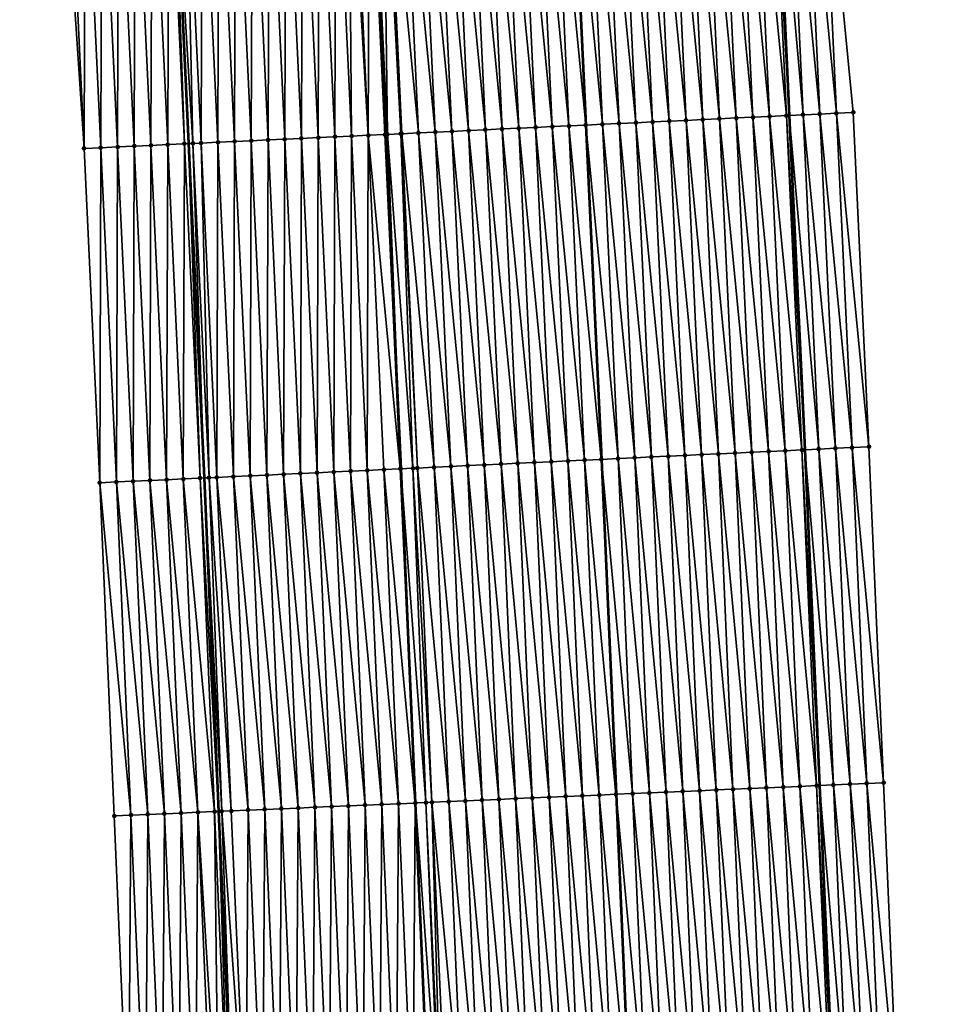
# Model space of a CAD drawing. Header units: feet. Extents: x 2010743 to 2022806, y 818705 to 837694.
# Tile 444 of 531: x 2011400 to 2011455, y 834321 to 834379. Entities that reach past the tile are written whole.
import ezdxf

# ---------------------------------------------------------------- set-up
doc = ezdxf.new("R2010")
doc.units = ezdxf.units.FT
doc.header["$MEASUREMENT"] = 0
for name, color, linetype, lineweight in [('EP_Travel Lane', 172, 'Continuous', 53), ('Road Shots', 141, 'Continuous', 100), ('STRIPING', 60, 'Continuous', 53)]:
    doc.layers.add(name, color=color, linetype=linetype, lineweight=lineweight)
doc.layers.add('I-77-MM17-21_NB-Surface-Border', color=7, linetype='Continuous')
doc.layers.add('I-77-MM17-21_NB-Surface-TIN', color=7, linetype='Continuous')

msp = doc.modelspace()

# ---------------------------------------------------------------- linework, layer by layer
at = {"layer": 'EP_Travel Lane'}
for points in [[(2011442.06, 834453.608, 302.01), (2011442.966, 834433.631, 301.656), (2011443.871, 834413.655, 301.316), (2011444.8, 834393.711, 300.952), (2011445.733, 834373.736, 300.584), (2011446.667, 834353.761, 300.235), (2011447.543, 834333.7, 299.894), (2011448.404, 834313.722, 299.545), (2011449.264, 834293.744, 299.165), (2011450.088, 834273.691, 298.789), (2011450.902, 834253.711, 298.418), (2011451.715, 834233.73, 298.063), (2011452.51, 834213.625, 297.7), (2011453.191, 834193.64, 297.354)], [(2011406.163, 834451.975, 302.26), (2011407.069, 834431.999, 301.925), (2011407.975, 834412.023, 301.55), (2011408.906, 834392.028, 301.191), (2011409.841, 834372.053, 300.839), (2011410.775, 834352.078, 300.508), (2011411.641, 834332.151, 300.162), (2011412.498, 834312.173, 299.798), (2011413.355, 834292.195, 299.424), (2011414.156, 834272.259, 299.078), (2011414.949, 834252.278, 298.729), (2011415.742, 834232.297, 298.377), (2011416.511, 834212.392, 298.009), (2011417.193, 834192.407, 297.632)]]:
    msp.add_polyline3d(points, dxfattribs=at)
at = {"layer": 'I-77-MM17-21_NB-Surface-Border', "color": 3, "linetype": 'Continuous', "lineweight": -3}
for points in [[(2011443.878, 834453.691, 301.953), (2011444.784, 834433.715, 301.595), (2011446.689, 834413.784, 301.217), (2011447.617, 834393.845, 300.842), (2011449.55, 834373.917, 300.436), (2011450.485, 834353.942, 300.091), (2011451.36, 834333.867, 299.749), (2011452.219, 834313.888, 299.411), (2011453.078, 834293.91, 299.023), (2011453.885, 834273.844, 298.642), (2011453.679, 834253.823, 298.312), (2011454.472, 834233.842, 297.959), (2011454.25, 834213.686, 297.63), (2011454.932, 834193.7, 297.282)], [(2011411.27, 834192.209, 297.447), (2011411.172, 834212.213, 297.847), (2011410.017, 834232.073, 298.197), (2011408.84, 834252.039, 298.53), (2011407.729, 834272.008, 298.872), (2011407.121, 834291.93, 299.222), (2011406.262, 834311.909, 299.594), (2011405.403, 834331.887, 299.96), (2011404.535, 834351.789, 300.306), (2011403.601, 834371.765, 300.648), (2011402.28, 834391.722, 300.974), (2011401.661, 834411.74, 301.347), (2011400.728, 834431.715, 301.718), (2011399.755, 834451.688, 302.059)]]:
    msp.add_polyline3d(points, dxfattribs=at)
at = {"layer": 'I-77-MM17-21_NB-Surface-TIN', "color": 128, "linetype": 'Continuous', "lineweight": -3}
for points in [[(2011438.563, 834373.398, 300.727), (2011437.628, 834393.373, 301.09), (2011436.629, 834393.326, 301.106)], [(2011439.561, 834373.445, 300.714), (2011438.627, 834393.42, 301.076), (2011437.628, 834393.373, 301.09)], [(2011438.563, 834373.398, 300.727), (2011439.561, 834373.445, 300.714), (2011437.628, 834393.373, 301.09)], [(2011440.56, 834373.492, 300.702), (2011439.626, 834393.467, 301.062), (2011438.627, 834393.42, 301.076)], [(2011439.561, 834373.445, 300.714), (2011440.56, 834373.492, 300.702), (2011438.627, 834393.42, 301.076)], [(2011441.559, 834373.539, 300.685), (2011440.625, 834393.514, 301.049), (2011439.626, 834393.467, 301.062)], [(2011440.56, 834373.492, 300.702), (2011441.559, 834373.539, 300.685), (2011439.626, 834393.467, 301.062)], [(2011442.558, 834373.586, 300.667), (2011441.624, 834393.561, 301.031), (2011440.625, 834393.514, 301.049)], [(2011441.559, 834373.539, 300.685), (2011442.558, 834373.586, 300.667), (2011440.625, 834393.514, 301.049)], [(2011443.557, 834373.633, 300.647), (2011442.623, 834393.608, 301.012), (2011441.624, 834393.561, 301.031)], [(2011442.558, 834373.586, 300.667), (2011443.557, 834373.633, 300.647), (2011441.624, 834393.561, 301.031)], [(2011444.556, 834373.681, 300.622), (2011443.622, 834393.655, 300.992), (2011442.623, 834393.608, 301.012)], [(2011443.557, 834373.633, 300.647), (2011444.556, 834373.681, 300.622), (2011442.623, 834393.608, 301.012)], [(2011445.555, 834373.728, 300.593), (2011444.621, 834393.703, 300.96), (2011443.622, 834393.655, 300.992)], [(2011444.556, 834373.681, 300.622), (2011445.555, 834373.728, 300.593), (2011443.622, 834393.655, 300.992)], [(2011444.621, 834393.703, 300.96), (2011445.733, 834373.736, 300.584), (2011444.8, 834393.711, 300.952)], [(2011445.555, 834373.728, 300.593), (2011445.733, 834373.736, 300.584), (2011444.621, 834393.703, 300.96)], [(2011446.554, 834373.775, 300.545), (2011445.619, 834393.75, 300.916), (2011444.8, 834393.711, 300.952)], [(2011446.554, 834373.775, 300.545), (2011444.8, 834393.711, 300.952), (2011445.733, 834373.736, 300.584)], [(2011447.553, 834373.823, 300.512), (2011446.618, 834393.798, 300.876), (2011445.619, 834393.75, 300.916)], [(2011446.554, 834373.775, 300.545), (2011447.553, 834373.823, 300.512), (2011445.619, 834393.75, 300.916)], [(2011448.551, 834373.87, 300.476), (2011447.617, 834393.845, 300.842), (2011446.618, 834393.798, 300.876)], [(2011447.553, 834373.823, 300.512), (2011448.551, 834373.87, 300.476), (2011446.618, 834393.798, 300.876)], [(2011448.551, 834373.87, 300.476), (2011449.55, 834373.917, 300.436), (2011447.617, 834393.845, 300.842)], [(2011425.577, 834372.787, 300.949), (2011424.643, 834392.762, 301.297), (2011423.644, 834392.715, 301.315)], [(2011426.576, 834372.834, 300.934), (2011425.642, 834392.809, 301.282), (2011424.643, 834392.762, 301.297)], [(2011425.577, 834372.787, 300.949), (2011426.576, 834372.834, 300.934), (2011424.643, 834392.762, 301.297)], [(2011427.575, 834372.881, 300.919), (2011426.64, 834392.856, 301.267), (2011425.642, 834392.809, 301.282)], [(2011426.576, 834372.834, 300.934), (2011427.575, 834372.881, 300.919), (2011425.642, 834392.809, 301.282)], [(2011428.574, 834372.928, 300.903), (2011427.639, 834392.903, 301.25), (2011426.64, 834392.856, 301.267)], [(2011427.575, 834372.881, 300.919), (2011428.574, 834372.928, 300.903), (2011426.64, 834392.856, 301.267)], [(2011429.573, 834372.975, 300.886), (2011428.638, 834392.95, 301.233), (2011427.639, 834392.903, 301.25)], [(2011428.574, 834372.928, 300.903), (2011429.573, 834372.975, 300.886), (2011427.639, 834392.903, 301.25)], [(2011430.571, 834373.022, 300.87), (2011429.637, 834392.997, 301.22), (2011428.638, 834392.95, 301.233)], [(2011429.573, 834372.975, 300.886), (2011430.571, 834373.022, 300.87), (2011428.638, 834392.95, 301.233)], [(2011431.57, 834373.069, 300.857), (2011430.636, 834393.044, 301.209), (2011429.637, 834392.997, 301.22)], [(2011430.571, 834373.022, 300.87), (2011431.57, 834373.069, 300.857), (2011429.637, 834392.997, 301.22)], [(2011432.569, 834373.116, 300.844), (2011431.635, 834393.091, 301.201), (2011430.636, 834393.044, 301.209)], [(2011431.57, 834373.069, 300.857), (2011432.569, 834373.116, 300.844), (2011430.636, 834393.044, 301.209)], [(2011433.568, 834373.163, 300.825), (2011432.634, 834393.138, 301.182), (2011431.635, 834393.091, 301.201)], [(2011432.569, 834373.116, 300.844), (2011433.568, 834373.163, 300.825), (2011431.635, 834393.091, 301.201)], [(2011432.634, 834393.138, 301.182), (2011433.579, 834373.164, 300.825), (2011432.643, 834393.139, 301.182)], [(2011433.568, 834373.163, 300.825), (2011433.579, 834373.164, 300.825), (2011432.634, 834393.138, 301.182)], [(2011434.567, 834373.21, 300.816), (2011433.633, 834393.185, 301.168), (2011432.643, 834393.139, 301.182)], [(2011434.567, 834373.21, 300.816), (2011432.643, 834393.139, 301.182), (2011433.579, 834373.164, 300.825)], [(2011435.566, 834373.257, 300.789), (2011434.632, 834393.232, 301.144), (2011433.633, 834393.185, 301.168)], [(2011434.567, 834373.21, 300.816), (2011435.566, 834373.257, 300.789), (2011433.633, 834393.185, 301.168)], [(2011436.565, 834373.304, 300.767), (2011435.631, 834393.279, 301.124), (2011434.632, 834393.232, 301.144)], [(2011435.566, 834373.257, 300.789), (2011436.565, 834373.304, 300.767), (2011434.632, 834393.232, 301.144)], [(2011437.564, 834373.351, 300.748), (2011436.629, 834393.326, 301.106), (2011435.631, 834393.279, 301.124)], [(2011436.565, 834373.304, 300.767), (2011437.564, 834373.351, 300.748), (2011435.631, 834393.279, 301.124)], [(2011437.564, 834373.351, 300.748), (2011438.563, 834373.398, 300.727), (2011436.629, 834393.326, 301.106)], [(2011412.591, 834372.181, 300.886), (2011412.656, 834392.203, 301.243), (2011411.657, 834392.156, 301.232)], [(2011412.591, 834372.181, 300.886), (2011413.59, 834372.227, 300.897), (2011412.656, 834392.203, 301.243)], [(2011413.59, 834372.227, 300.897), (2011413.655, 834392.249, 301.256), (2011412.656, 834392.203, 301.243)], [(2011413.59, 834372.227, 300.897), (2011414.589, 834372.274, 300.91), (2011413.655, 834392.249, 301.256)], [(2011414.589, 834372.274, 300.91), (2011414.654, 834392.296, 301.267), (2011413.655, 834392.249, 301.256)], [(2011414.589, 834372.274, 300.91), (2011415.588, 834372.32, 300.919), (2011414.654, 834392.296, 301.267)], [(2011415.588, 834372.32, 300.919), (2011415.652, 834392.342, 301.276), (2011414.654, 834392.296, 301.267)], [(2011415.588, 834372.32, 300.919), (2011416.587, 834372.367, 300.93), (2011415.652, 834392.342, 301.276)], [(2011416.587, 834372.367, 300.93), (2011416.651, 834392.389, 301.286), (2011415.652, 834392.342, 301.276)], [(2011416.587, 834372.367, 300.93), (2011417.586, 834372.414, 300.94), (2011416.651, 834392.389, 301.286)], [(2011417.586, 834372.414, 300.94), (2011417.65, 834392.435, 301.299), (2011416.651, 834392.389, 301.286)], [(2011417.586, 834372.414, 300.94), (2011418.585, 834372.46, 300.953), (2011417.65, 834392.435, 301.299)], [(2011418.585, 834372.46, 300.953), (2011418.649, 834392.482, 301.315), (2011417.65, 834392.435, 301.299)], [(2011418.585, 834372.46, 300.953), (2011419.584, 834372.506, 300.97), (2011418.649, 834392.482, 301.315)], [(2011419.584, 834372.506, 300.97), (2011419.41, 834392.517, 301.332), (2011418.649, 834392.482, 301.315)], [(2011420.582, 834372.553, 300.989), (2011419.648, 834392.528, 301.336), (2011419.41, 834392.517, 301.332)], [(2011419.584, 834372.506, 300.97), (2011420.582, 834372.553, 300.989), (2011419.41, 834392.517, 301.332)], [(2011420.582, 834372.553, 300.989), (2011420.647, 834392.574, 301.351), (2011419.648, 834392.528, 301.336)], [(2011420.582, 834372.553, 300.989), (2011421.581, 834372.599, 301.002), (2011420.647, 834392.574, 301.351)], [(2011420.779, 834392.581, 301.351), (2011420.647, 834392.574, 301.351), (2011421.581, 834372.599, 301.002)], [(2011421.721, 834372.606, 301.003), (2011421.46, 834392.612, 301.35), (2011420.779, 834392.581, 301.351)], [(2011421.721, 834372.606, 301.003), (2011420.779, 834392.581, 301.351), (2011421.581, 834372.599, 301.002)], [(2011422.518, 834372.643, 301.002), (2011421.646, 834392.621, 301.349), (2011421.46, 834392.612, 301.35)], [(2011421.721, 834372.606, 301.003), (2011422.518, 834372.643, 301.002), (2011421.46, 834392.612, 301.35)], [(2011423.579, 834372.693, 300.986), (2011422.645, 834392.668, 301.335), (2011421.646, 834392.621, 301.349)], [(2011422.518, 834372.643, 301.002), (2011422.58, 834372.646, 301.002), (2011421.646, 834392.621, 301.349)], [(2011422.58, 834372.646, 301.002), (2011423.579, 834372.693, 300.986), (2011421.646, 834392.621, 301.349)], [(2011424.578, 834372.74, 300.967), (2011423.644, 834392.715, 301.315), (2011422.645, 834392.668, 301.335)], [(2011423.579, 834372.693, 300.986), (2011424.578, 834372.74, 300.967), (2011422.645, 834392.668, 301.335)], [(2011424.578, 834372.74, 300.967), (2011425.577, 834372.787, 300.949), (2011423.644, 834392.715, 301.315)], [(2011403.601, 834371.765, 300.648), (2011402.666, 834391.74, 300.989), (2011402.28, 834391.722, 300.974)], [(2011403.601, 834371.765, 300.648), (2011403.665, 834391.786, 301.027), (2011402.666, 834391.74, 300.989)], [(2011404.6, 834371.811, 300.685), (2011403.665, 834391.786, 301.027), (2011403.601, 834371.765, 300.648)], [(2011404.6, 834371.811, 300.685), (2011404.664, 834391.832, 301.062), (2011403.665, 834391.786, 301.027)], [(2011404.6, 834371.811, 300.685), (2011405.599, 834371.857, 300.72), (2011404.664, 834391.832, 301.062)], [(2011405.599, 834371.857, 300.72), (2011405.663, 834391.878, 301.101), (2011404.664, 834391.832, 301.062)], [(2011405.599, 834371.857, 300.72), (2011406.598, 834371.903, 300.76), (2011405.663, 834391.878, 301.101)], [(2011406.598, 834371.903, 300.76), (2011406.662, 834391.924, 301.132), (2011405.663, 834391.878, 301.101)], [(2011406.598, 834371.903, 300.76), (2011407.596, 834371.949, 300.783), (2011406.662, 834391.924, 301.132)], [(2011407.596, 834371.949, 300.783), (2011407.661, 834391.97, 301.166), (2011406.662, 834391.924, 301.132)], [(2011407.596, 834371.949, 300.783), (2011408.595, 834371.995, 300.815), (2011407.661, 834391.97, 301.166)], [(2011408.595, 834371.995, 300.815), (2011408.66, 834392.017, 301.188), (2011407.661, 834391.97, 301.166)], [(2011408.595, 834371.995, 300.815), (2011409.594, 834372.042, 300.836), (2011408.66, 834392.017, 301.188)], [(2011409.594, 834372.042, 300.836), (2011408.906, 834392.028, 301.191), (2011408.66, 834392.017, 301.188)], [(2011410.101, 834372.065, 300.843), (2011409.659, 834392.063, 301.199), (2011408.906, 834392.028, 301.191)], [(2011410.101, 834372.065, 300.843), (2011408.906, 834392.028, 301.191), (2011409.841, 834372.053, 300.839)], [(2011409.594, 834372.042, 300.836), (2011409.841, 834372.053, 300.839), (2011408.906, 834392.028, 301.191)], [(2011410.593, 834372.088, 300.853), (2011410.658, 834392.11, 301.217), (2011409.659, 834392.063, 301.199)], [(2011410.101, 834372.065, 300.843), (2011410.593, 834372.088, 300.853), (2011409.659, 834392.063, 301.199)], [(2011410.593, 834372.088, 300.853), (2011411.592, 834372.134, 300.87), (2011410.658, 834392.11, 301.217)], [(2011411.592, 834372.134, 300.87), (2011411.657, 834392.156, 301.232), (2011410.658, 834392.11, 301.217)], [(2011411.592, 834372.134, 300.87), (2011412.591, 834372.181, 300.886), (2011411.657, 834392.156, 301.232)], [(2011438.498, 834353.376, 300.397), (2011437.564, 834373.351, 300.748), (2011436.565, 834373.304, 300.767)], [(2011439.497, 834353.423, 300.374), (2011438.563, 834373.398, 300.727), (2011437.564, 834373.351, 300.748)], [(2011438.498, 834353.376, 300.397), (2011439.497, 834353.423, 300.374), (2011437.564, 834373.351, 300.748)], [(2011440.496, 834353.47, 300.365), (2011439.561, 834373.445, 300.714), (2011438.563, 834373.398, 300.727)], [(2011439.497, 834353.423, 300.374), (2011440.496, 834353.47, 300.365), (2011438.563, 834373.398, 300.727)], [(2011441.495, 834353.517, 300.351), (2011440.56, 834373.492, 300.702), (2011439.561, 834373.445, 300.714)], [(2011440.496, 834353.47, 300.365), (2011441.495, 834353.517, 300.351), (2011439.561, 834373.445, 300.714)], [(2011442.494, 834353.564, 300.332), (2011441.559, 834373.539, 300.685), (2011440.56, 834373.492, 300.702)], [(2011441.495, 834353.517, 300.351), (2011442.494, 834353.564, 300.332), (2011440.56, 834373.492, 300.702)], [(2011443.492, 834353.611, 300.311), (2011442.558, 834373.586, 300.667), (2011441.559, 834373.539, 300.685)], [(2011442.494, 834353.564, 300.332), (2011443.492, 834353.611, 300.311), (2011441.559, 834373.539, 300.685)], [(2011444.491, 834353.658, 300.296), (2011443.557, 834373.633, 300.647), (2011442.558, 834373.586, 300.667)], [(2011443.492, 834353.611, 300.311), (2011444.491, 834353.658, 300.296), (2011442.558, 834373.586, 300.667)], [(2011445.49, 834353.705, 300.281), (2011444.556, 834373.681, 300.622), (2011443.557, 834373.633, 300.647)], [(2011444.491, 834353.658, 300.296), (2011445.49, 834353.705, 300.281), (2011443.557, 834373.633, 300.647)], [(2011446.489, 834353.753, 300.244), (2011445.555, 834373.728, 300.593), (2011444.556, 834373.681, 300.622)], [(2011445.49, 834353.705, 300.281), (2011446.489, 834353.753, 300.244), (2011444.556, 834373.681, 300.622)], [(2011445.555, 834373.728, 300.593), (2011446.667, 834353.761, 300.235), (2011445.733, 834373.736, 300.584)], [(2011446.489, 834353.753, 300.244), (2011446.667, 834353.761, 300.235), (2011445.555, 834373.728, 300.593)], [(2011447.488, 834353.8, 300.196), (2011446.554, 834373.775, 300.545), (2011445.733, 834373.736, 300.584)], [(2011447.488, 834353.8, 300.196), (2011445.733, 834373.736, 300.584), (2011446.667, 834353.761, 300.235)], [(2011448.487, 834353.847, 300.166), (2011447.553, 834373.823, 300.512), (2011446.554, 834373.775, 300.545)], [(2011447.488, 834353.8, 300.196), (2011448.487, 834353.847, 300.166), (2011446.554, 834373.775, 300.545)], [(2011449.486, 834353.895, 300.13), (2011448.551, 834373.87, 300.476), (2011447.553, 834373.823, 300.512)], [(2011448.487, 834353.847, 300.166), (2011449.486, 834353.895, 300.13), (2011447.553, 834373.823, 300.512)], [(2011450.485, 834353.942, 300.091), (2011449.55, 834373.917, 300.436), (2011448.551, 834373.87, 300.476)], [(2011449.486, 834353.895, 300.13), (2011450.485, 834353.942, 300.091), (2011448.551, 834373.87, 300.476)], [(2011426.511, 834352.812, 300.61), (2011425.577, 834372.787, 300.949), (2011424.578, 834372.74, 300.967)], [(2011427.51, 834352.859, 300.595), (2011426.576, 834372.834, 300.934), (2011425.577, 834372.787, 300.949)], [(2011426.511, 834352.812, 300.61), (2011427.51, 834352.859, 300.595), (2011425.577, 834372.787, 300.949)], [(2011428.509, 834352.906, 300.581), (2011427.575, 834372.881, 300.919), (2011426.576, 834372.834, 300.934)], [(2011427.51, 834352.859, 300.595), (2011428.509, 834352.906, 300.581), (2011426.576, 834372.834, 300.934)], [(2011429.508, 834352.953, 300.562), (2011428.574, 834372.928, 300.903), (2011427.575, 834372.881, 300.919)], [(2011428.509, 834352.906, 300.581), (2011429.508, 834352.953, 300.562), (2011427.575, 834372.881, 300.919)], [(2011430.507, 834353, 300.545), (2011429.573, 834372.975, 300.886), (2011428.574, 834372.928, 300.903)], [(2011429.508, 834352.953, 300.562), (2011430.507, 834353, 300.545), (2011428.574, 834372.928, 300.903)], [(2011431.506, 834353.047, 300.527), (2011430.571, 834373.022, 300.87), (2011429.573, 834372.975, 300.886)], [(2011430.507, 834353, 300.545), (2011431.506, 834353.047, 300.527), (2011429.573, 834372.975, 300.886)], [(2011432.505, 834353.094, 300.512), (2011431.57, 834373.069, 300.857), (2011430.571, 834373.022, 300.87)], [(2011431.506, 834353.047, 300.527), (2011432.505, 834353.094, 300.512), (2011430.571, 834373.022, 300.87)], [(2011433.503, 834353.141, 300.503), (2011432.569, 834373.116, 300.844), (2011431.57, 834373.069, 300.857)], [(2011432.505, 834353.094, 300.512), (2011433.503, 834353.141, 300.503), (2011431.57, 834373.069, 300.857)], [(2011434.502, 834353.188, 300.487), (2011433.568, 834373.163, 300.825), (2011432.569, 834373.116, 300.844)], [(2011433.503, 834353.141, 300.503), (2011434.502, 834353.188, 300.487), (2011432.569, 834373.116, 300.844)], [(2011433.568, 834373.163, 300.825), (2011434.515, 834353.188, 300.487), (2011433.579, 834373.164, 300.825)], [(2011434.502, 834353.188, 300.487), (2011434.515, 834353.188, 300.487), (2011433.568, 834373.163, 300.825)], [(2011435.501, 834353.235, 300.472), (2011434.567, 834373.21, 300.816), (2011433.579, 834373.164, 300.825)], [(2011435.501, 834353.235, 300.472), (2011433.579, 834373.164, 300.825), (2011434.515, 834353.188, 300.487)], [(2011436.5, 834353.282, 300.44), (2011435.566, 834373.257, 300.789), (2011434.567, 834373.21, 300.816)], [(2011435.501, 834353.235, 300.472), (2011436.5, 834353.282, 300.44), (2011434.567, 834373.21, 300.816)], [(2011437.499, 834353.329, 300.419), (2011436.565, 834373.304, 300.767), (2011435.566, 834373.257, 300.789)], [(2011436.5, 834353.282, 300.44), (2011437.499, 834353.329, 300.419), (2011435.566, 834373.257, 300.789)], [(2011437.499, 834353.329, 300.419), (2011438.498, 834353.376, 300.397), (2011436.565, 834373.304, 300.767)], [(2011412.526, 834352.159, 300.547), (2011412.591, 834372.181, 300.886), (2011411.592, 834372.134, 300.87)], [(2011412.526, 834352.159, 300.547), (2011413.525, 834352.205, 300.56), (2011412.591, 834372.181, 300.886)], [(2011413.525, 834352.205, 300.56), (2011413.59, 834372.227, 300.897), (2011412.591, 834372.181, 300.886)], [(2011413.525, 834352.205, 300.56), (2011414.524, 834352.252, 300.57), (2011413.59, 834372.227, 300.897)], [(2011414.524, 834352.252, 300.57), (2011414.589, 834372.274, 300.91), (2011413.59, 834372.227, 300.897)], [(2011414.524, 834352.252, 300.57), (2011415.523, 834352.298, 300.582), (2011414.589, 834372.274, 300.91)], [(2011415.523, 834352.298, 300.582), (2011415.588, 834372.32, 300.919), (2011414.589, 834372.274, 300.91)], [(2011415.523, 834352.298, 300.582), (2011416.522, 834352.345, 300.589), (2011415.588, 834372.32, 300.919)], [(2011416.522, 834352.345, 300.589), (2011416.587, 834372.367, 300.93), (2011415.588, 834372.32, 300.919)], [(2011416.522, 834352.345, 300.589), (2011417.521, 834352.392, 300.598), (2011416.587, 834372.367, 300.93)], [(2011417.521, 834352.392, 300.598), (2011417.586, 834372.414, 300.94), (2011416.587, 834372.367, 300.93)], [(2011417.521, 834352.392, 300.598), (2011418.52, 834352.438, 300.608), (2011417.586, 834372.414, 300.94)], [(2011418.52, 834352.438, 300.608), (2011418.585, 834372.46, 300.953), (2011417.586, 834372.414, 300.94)], [(2011418.52, 834352.438, 300.608), (2011419.519, 834352.485, 300.622), (2011418.585, 834372.46, 300.953)], [(2011419.519, 834352.485, 300.622), (2011419.584, 834372.506, 300.97), (2011418.585, 834372.46, 300.953)], [(2011419.519, 834352.485, 300.622), (2011420.518, 834352.531, 300.638), (2011419.584, 834372.506, 300.97)], [(2011420.518, 834352.531, 300.638), (2011420.582, 834372.553, 300.989), (2011419.584, 834372.506, 300.97)], [(2011420.518, 834352.531, 300.638), (2011421.517, 834352.577, 300.657), (2011420.582, 834372.553, 300.989)], [(2011422.493, 834352.623, 300.668), (2011421.581, 834372.599, 301.002), (2011420.582, 834372.553, 300.989)], [(2011421.517, 834352.577, 300.657), (2011422.493, 834352.623, 300.668), (2011420.582, 834372.553, 300.989)], [(2011421.721, 834372.606, 301.003), (2011421.581, 834372.599, 301.002), (2011422.516, 834352.624, 300.668)], [(2011422.493, 834352.623, 300.668), (2011422.516, 834352.624, 300.668), (2011421.581, 834372.599, 301.002)], [(2011423.242, 834352.658, 300.666), (2011422.518, 834372.643, 301.002), (2011421.721, 834372.606, 301.003)], [(2011423.242, 834352.658, 300.666), (2011421.721, 834372.606, 301.003), (2011422.516, 834352.624, 300.668)], [(2011423.515, 834352.671, 300.664), (2011422.58, 834372.646, 301.002), (2011422.518, 834372.643, 301.002)], [(2011423.242, 834352.658, 300.666), (2011423.515, 834352.671, 300.664), (2011422.518, 834372.643, 301.002)], [(2011424.513, 834352.718, 300.649), (2011423.579, 834372.693, 300.986), (2011422.58, 834372.646, 301.002)], [(2011423.515, 834352.671, 300.664), (2011424.513, 834352.718, 300.649), (2011422.58, 834372.646, 301.002)], [(2011425.512, 834352.765, 300.628), (2011424.578, 834372.74, 300.967), (2011423.579, 834372.693, 300.986)], [(2011424.513, 834352.718, 300.649), (2011425.512, 834352.765, 300.628), (2011423.579, 834372.693, 300.986)], [(2011425.512, 834352.765, 300.628), (2011426.511, 834352.812, 300.61), (2011424.578, 834372.74, 300.967)], [(2011404.535, 834351.789, 300.306), (2011404.6, 834371.811, 300.685), (2011403.601, 834371.765, 300.648)], [(2011405.534, 834351.835, 300.345), (2011404.6, 834371.811, 300.685), (2011404.535, 834351.789, 300.306)], [(2011405.534, 834351.835, 300.345), (2011405.599, 834371.857, 300.72), (2011404.6, 834371.811, 300.685)], [(2011405.534, 834351.835, 300.345), (2011406.533, 834351.881, 300.379), (2011405.599, 834371.857, 300.72)], [(2011406.533, 834351.881, 300.379), (2011406.598, 834371.903, 300.76), (2011405.599, 834371.857, 300.72)], [(2011406.533, 834351.881, 300.379), (2011407.532, 834351.928, 300.417), (2011406.598, 834371.903, 300.76)], [(2011407.532, 834351.928, 300.417), (2011407.596, 834371.949, 300.783), (2011406.598, 834371.903, 300.76)], [(2011407.532, 834351.928, 300.417), (2011408.531, 834351.974, 300.435), (2011407.596, 834371.949, 300.783)], [(2011408.531, 834351.974, 300.435), (2011408.595, 834371.995, 300.815), (2011407.596, 834371.949, 300.783)], [(2011408.531, 834351.974, 300.435), (2011409.53, 834352.02, 300.473), (2011408.595, 834371.995, 300.815)], [(2011409.53, 834352.02, 300.473), (2011409.594, 834372.042, 300.836), (2011408.595, 834371.995, 300.815)], [(2011409.53, 834352.02, 300.473), (2011410.529, 834352.066, 300.5), (2011409.594, 834372.042, 300.836)], [(2011410.529, 834352.066, 300.5), (2011409.841, 834372.053, 300.839), (2011409.594, 834372.042, 300.836)], [(2011410.101, 834372.065, 300.843), (2011409.841, 834372.053, 300.839), (2011410.775, 834352.078, 300.508)], [(2011410.529, 834352.066, 300.5), (2011410.775, 834352.078, 300.508), (2011409.841, 834372.053, 300.839)], [(2011411.065, 834352.091, 300.518), (2011410.593, 834372.088, 300.853), (2011410.101, 834372.065, 300.843)], [(2011411.065, 834352.091, 300.518), (2011410.101, 834372.065, 300.843), (2011410.775, 834352.078, 300.508)], [(2011411.528, 834352.112, 300.53), (2011411.592, 834372.134, 300.87), (2011410.593, 834372.088, 300.853)], [(2011411.065, 834352.091, 300.518), (2011411.528, 834352.112, 300.53), (2011410.593, 834372.088, 300.853)], [(2011411.528, 834352.112, 300.53), (2011412.526, 834352.159, 300.547), (2011411.592, 834372.134, 300.87)], [(2011451.36, 834333.867, 299.749), (2011450.485, 834353.942, 300.091), (2011449.486, 834353.895, 300.13)], [(2011438.372, 834333.303, 300.063), (2011437.499, 834353.329, 300.419), (2011436.5, 834353.282, 300.44)], [(2011439.371, 834333.346, 300.045), (2011438.498, 834353.376, 300.397), (2011437.499, 834353.329, 300.419)], [(2011438.372, 834333.303, 300.063), (2011439.371, 834333.346, 300.045), (2011437.499, 834353.329, 300.419)], [(2011440.37, 834333.389, 300.027), (2011439.497, 834353.423, 300.374), (2011438.498, 834353.376, 300.397)], [(2011439.371, 834333.346, 300.045), (2011440.37, 834333.389, 300.027), (2011438.498, 834353.376, 300.397)], [(2011441.369, 834333.432, 300.013), (2011440.496, 834353.47, 300.365), (2011439.497, 834353.423, 300.374)], [(2011440.37, 834333.389, 300.027), (2011441.369, 834333.432, 300.013), (2011439.497, 834353.423, 300.374)], [(2011442.368, 834333.476, 299.997), (2011441.495, 834353.517, 300.351), (2011440.496, 834353.47, 300.365)], [(2011441.369, 834333.432, 300.013), (2011442.368, 834333.476, 299.997), (2011440.496, 834353.47, 300.365)], [(2011443.368, 834333.519, 299.981), (2011442.494, 834353.564, 300.332), (2011441.495, 834353.517, 300.351)], [(2011442.368, 834333.476, 299.997), (2011443.368, 834333.519, 299.981), (2011441.495, 834353.517, 300.351)], [(2011444.367, 834333.562, 299.968), (2011443.492, 834353.611, 300.311), (2011442.494, 834353.564, 300.332)], [(2011443.368, 834333.519, 299.981), (2011444.367, 834333.562, 299.968), (2011442.494, 834353.564, 300.332)], [(2011445.366, 834333.605, 299.95), (2011444.491, 834353.658, 300.296), (2011443.492, 834353.611, 300.311)], [(2011444.367, 834333.562, 299.968), (2011445.366, 834333.605, 299.95), (2011443.492, 834353.611, 300.311)], [(2011446.365, 834333.649, 299.931), (2011445.49, 834353.705, 300.281), (2011444.491, 834353.658, 300.296)], [(2011445.366, 834333.605, 299.95), (2011446.365, 834333.649, 299.931), (2011444.491, 834353.658, 300.296)], [(2011447.364, 834333.692, 299.904), (2011446.489, 834353.753, 300.244), (2011445.49, 834353.705, 300.281)], [(2011446.365, 834333.649, 299.931), (2011447.364, 834333.692, 299.904), (2011445.49, 834353.705, 300.281)], [(2011446.489, 834353.753, 300.244), (2011447.543, 834333.7, 299.894), (2011446.667, 834353.761, 300.235)], [(2011447.364, 834333.692, 299.904), (2011447.543, 834333.7, 299.894), (2011446.489, 834353.753, 300.244)], [(2011448.363, 834333.736, 299.85), (2011447.488, 834353.8, 300.196), (2011446.667, 834353.761, 300.235)], [(2011448.363, 834333.736, 299.85), (2011446.667, 834353.761, 300.235), (2011447.543, 834333.7, 299.894)], [(2011449.362, 834333.78, 299.816), (2011448.487, 834353.847, 300.166), (2011447.488, 834353.8, 300.196)], [(2011448.363, 834333.736, 299.85), (2011449.362, 834333.78, 299.816), (2011447.488, 834353.8, 300.196)], [(2011450.361, 834333.823, 299.784), (2011449.486, 834353.895, 300.13), (2011448.487, 834353.847, 300.166)], [(2011449.362, 834333.78, 299.816), (2011450.361, 834333.823, 299.784), (2011448.487, 834353.847, 300.166)], [(2011450.361, 834333.823, 299.784), (2011451.36, 834333.867, 299.749), (2011449.486, 834353.895, 300.13)], [(2011426.383, 834332.783, 300.278), (2011425.512, 834352.765, 300.628), (2011424.513, 834352.718, 300.649)], [(2011427.383, 834332.826, 300.261), (2011426.511, 834352.812, 300.61), (2011425.512, 834352.765, 300.628)], [(2011426.383, 834332.783, 300.278), (2011427.383, 834332.826, 300.261), (2011425.512, 834352.765, 300.628)], [(2011428.382, 834332.87, 300.245), (2011427.51, 834352.859, 300.595), (2011426.511, 834352.812, 300.61)], [(2011427.383, 834332.826, 300.261), (2011428.382, 834332.87, 300.245), (2011426.511, 834352.812, 300.61)], [(2011429.381, 834332.913, 300.23), (2011428.509, 834352.906, 300.581), (2011427.51, 834352.859, 300.595)], [(2011428.382, 834332.87, 300.245), (2011429.381, 834332.913, 300.23), (2011427.51, 834352.859, 300.595)], [(2011430.38, 834332.956, 300.213), (2011429.508, 834352.953, 300.562), (2011428.509, 834352.906, 300.581)], [(2011429.381, 834332.913, 300.23), (2011430.38, 834332.956, 300.213), (2011428.509, 834352.906, 300.581)], [(2011431.379, 834332.999, 300.195), (2011430.507, 834353, 300.545), (2011429.508, 834352.953, 300.562)], [(2011430.38, 834332.956, 300.213), (2011431.379, 834332.999, 300.195), (2011429.508, 834352.953, 300.562)], [(2011432.378, 834333.043, 300.177), (2011431.506, 834353.047, 300.527), (2011430.507, 834353, 300.545)], [(2011431.379, 834332.999, 300.195), (2011432.378, 834333.043, 300.177), (2011430.507, 834353, 300.545)], [(2011433.377, 834333.086, 300.163), (2011432.505, 834353.094, 300.512), (2011431.506, 834353.047, 300.527)], [(2011432.378, 834333.043, 300.177), (2011433.377, 834333.086, 300.163), (2011431.506, 834353.047, 300.527)], [(2011434.376, 834333.129, 300.152), (2011433.503, 834353.141, 300.503), (2011432.505, 834353.094, 300.512)], [(2011433.377, 834333.086, 300.163), (2011434.376, 834333.129, 300.152), (2011432.505, 834353.094, 300.512)], [(2011435.375, 834333.172, 300.132), (2011434.502, 834353.188, 300.487), (2011433.503, 834353.141, 300.503)], [(2011434.376, 834333.129, 300.152), (2011435.375, 834333.172, 300.132), (2011433.503, 834353.141, 300.503)], [(2011434.502, 834353.188, 300.487), (2011435.386, 834333.173, 300.132), (2011434.515, 834353.188, 300.487)], [(2011435.375, 834333.172, 300.132), (2011435.386, 834333.173, 300.132), (2011434.502, 834353.188, 300.487)], [(2011436.374, 834333.216, 300.112), (2011435.501, 834353.235, 300.472), (2011434.515, 834353.188, 300.487)], [(2011436.374, 834333.216, 300.112), (2011434.515, 834353.188, 300.487), (2011435.386, 834333.173, 300.132)], [(2011437.373, 834333.259, 300.086), (2011436.5, 834353.282, 300.44), (2011435.501, 834353.235, 300.472)], [(2011436.374, 834333.216, 300.112), (2011437.373, 834333.259, 300.086), (2011435.501, 834353.235, 300.472)], [(2011437.373, 834333.259, 300.086), (2011438.372, 834333.303, 300.063), (2011436.5, 834353.282, 300.44)], [(2011413.395, 834332.226, 300.196), (2011412.526, 834352.159, 300.547), (2011411.528, 834352.112, 300.53)], [(2011414.394, 834332.269, 300.21), (2011413.525, 834352.205, 300.56), (2011412.526, 834352.159, 300.547)], [(2011413.395, 834332.226, 300.196), (2011414.394, 834332.269, 300.21), (2011412.526, 834352.159, 300.547)], [(2011415.394, 834332.312, 300.219), (2011414.524, 834352.252, 300.57), (2011413.525, 834352.205, 300.56)], [(2011414.394, 834332.269, 300.21), (2011415.394, 834332.312, 300.219), (2011413.525, 834352.205, 300.56)], [(2011416.393, 834332.354, 300.229), (2011415.523, 834352.298, 300.582), (2011414.524, 834352.252, 300.57)], [(2011415.394, 834332.312, 300.219), (2011416.393, 834332.354, 300.229), (2011414.524, 834352.252, 300.57)], [(2011417.392, 834332.397, 300.237), (2011416.522, 834352.345, 300.589), (2011415.523, 834352.298, 300.582)], [(2011416.393, 834332.354, 300.229), (2011417.392, 834332.397, 300.237), (2011415.523, 834352.298, 300.582)], [(2011418.391, 834332.44, 300.246), (2011417.521, 834352.392, 300.598), (2011416.522, 834352.345, 300.589)], [(2011417.392, 834332.397, 300.237), (2011418.391, 834332.44, 300.246), (2011416.522, 834352.345, 300.589)], [(2011419.39, 834332.483, 300.256), (2011418.52, 834352.438, 300.608), (2011417.521, 834352.392, 300.598)], [(2011418.391, 834332.44, 300.246), (2011419.39, 834332.483, 300.256), (2011417.521, 834352.392, 300.598)], [(2011420.389, 834332.526, 300.269), (2011419.519, 834352.485, 300.622), (2011418.52, 834352.438, 300.608)], [(2011419.39, 834332.483, 300.256), (2011420.389, 834332.526, 300.269), (2011418.52, 834352.438, 300.608)], [(2011421.388, 834332.568, 300.287), (2011420.518, 834352.531, 300.638), (2011419.519, 834352.485, 300.622)], [(2011420.389, 834332.526, 300.269), (2011421.388, 834332.568, 300.287), (2011419.519, 834352.485, 300.622)], [(2011422.387, 834332.611, 300.306), (2011421.517, 834352.577, 300.657), (2011420.518, 834352.531, 300.638)], [(2011421.388, 834332.568, 300.287), (2011422.387, 834332.611, 300.306), (2011420.518, 834352.531, 300.638)], [(2011421.517, 834352.577, 300.657), (2011423.386, 834332.653, 300.321), (2011422.493, 834352.623, 300.668)], [(2011422.387, 834332.611, 300.306), (2011423.386, 834332.653, 300.321), (2011421.517, 834352.577, 300.657)], [(2011422.493, 834352.623, 300.668), (2011423.386, 834332.653, 300.321), (2011422.516, 834352.624, 300.668)], [(2011424.02, 834332.681, 300.321), (2011423.242, 834352.658, 300.666), (2011422.516, 834352.624, 300.668)], [(2011423.4, 834332.654, 300.321), (2011422.516, 834352.624, 300.668), (2011423.386, 834332.653, 300.321)], [(2011423.4, 834332.654, 300.321), (2011424.02, 834332.681, 300.321), (2011422.516, 834352.624, 300.668)], [(2011424.385, 834332.696, 300.317), (2011423.515, 834352.671, 300.664), (2011423.242, 834352.658, 300.666)], [(2011424.02, 834332.681, 300.321), (2011424.385, 834332.696, 300.317), (2011423.242, 834352.658, 300.666)], [(2011425.384, 834332.74, 300.299), (2011424.513, 834352.718, 300.649), (2011423.515, 834352.671, 300.664)], [(2011424.385, 834332.696, 300.317), (2011425.384, 834332.74, 300.299), (2011423.515, 834352.671, 300.664)], [(2011425.384, 834332.74, 300.299), (2011426.383, 834332.783, 300.278), (2011424.513, 834352.718, 300.649)], [(2011406.402, 834331.929, 299.993), (2011405.534, 834351.835, 300.345), (2011404.535, 834351.789, 300.306)], [(2011406.402, 834331.929, 299.993), (2011404.535, 834351.789, 300.306), (2011405.403, 834331.887, 299.96)], [(2011407.401, 834331.971, 300.026), (2011406.533, 834351.881, 300.379), (2011405.534, 834351.835, 300.345)], [(2011406.402, 834331.929, 299.993), (2011407.401, 834331.971, 300.026), (2011405.534, 834351.835, 300.345)], [(2011408.4, 834332.014, 300.065), (2011407.532, 834351.928, 300.417), (2011406.533, 834351.881, 300.379)], [(2011407.401, 834331.971, 300.026), (2011408.4, 834332.014, 300.065), (2011406.533, 834351.881, 300.379)], [(2011409.399, 834332.056, 300.078), (2011408.531, 834351.974, 300.435), (2011407.532, 834351.928, 300.417)], [(2011408.4, 834332.014, 300.065), (2011409.399, 834332.056, 300.078), (2011407.532, 834351.928, 300.417)], [(2011410.398, 834332.099, 300.121), (2011409.53, 834352.02, 300.473), (2011408.531, 834351.974, 300.435)], [(2011409.399, 834332.056, 300.078), (2011410.398, 834332.099, 300.121), (2011408.531, 834351.974, 300.435)], [(2011411.397, 834332.141, 300.155), (2011410.529, 834352.066, 300.5), (2011409.53, 834352.02, 300.473)], [(2011410.398, 834332.099, 300.121), (2011411.397, 834332.141, 300.155), (2011409.53, 834352.02, 300.473)], [(2011410.529, 834352.066, 300.5), (2011411.641, 834332.151, 300.162), (2011410.775, 834352.078, 300.508)], [(2011411.397, 834332.141, 300.155), (2011411.641, 834332.151, 300.162), (2011410.529, 834352.066, 300.5)], [(2011411.827, 834332.159, 300.167), (2011411.065, 834352.091, 300.518), (2011410.775, 834352.078, 300.508)], [(2011411.827, 834332.159, 300.167), (2011410.775, 834352.078, 300.508), (2011411.641, 834332.151, 300.162)], [(2011412.396, 834332.183, 300.179), (2011411.528, 834352.112, 300.53), (2011411.065, 834352.091, 300.518)], [(2011411.827, 834332.159, 300.167), (2011412.396, 834332.183, 300.179), (2011411.065, 834352.091, 300.518)], [(2011412.396, 834332.183, 300.179), (2011413.395, 834332.226, 300.196), (2011411.528, 834352.112, 300.53)], [(2011440.23, 834313.368, 299.691), (2011439.371, 834333.346, 300.045), (2011438.372, 834333.303, 300.063)], [(2011441.229, 834313.411, 299.677), (2011440.37, 834333.389, 300.027), (2011439.371, 834333.346, 300.045)], [(2011440.23, 834313.368, 299.691), (2011441.229, 834313.411, 299.677), (2011439.371, 834333.346, 300.045)], [(2011442.229, 834313.454, 299.665), (2011441.369, 834333.432, 300.013), (2011440.37, 834333.389, 300.027)], [(2011441.229, 834313.411, 299.677), (2011442.229, 834313.454, 299.665), (2011440.37, 834333.389, 300.027)], [(2011443.228, 834313.497, 299.649), (2011442.368, 834333.476, 299.997), (2011441.369, 834333.432, 300.013)], [(2011442.229, 834313.454, 299.665), (2011443.228, 834313.497, 299.649), (2011441.369, 834333.432, 300.013)], [(2011444.227, 834313.54, 299.635), (2011443.368, 834333.519, 299.981), (2011442.368, 834333.476, 299.997)], [(2011443.228, 834313.497, 299.649), (2011444.227, 834313.54, 299.635), (2011442.368, 834333.476, 299.997)], [(2011445.226, 834313.584, 299.621), (2011444.367, 834333.562, 299.968), (2011443.368, 834333.519, 299.981)], [(2011444.227, 834313.54, 299.635), (2011445.226, 834313.584, 299.621), (2011443.368, 834333.519, 299.981)], [(2011446.225, 834313.627, 299.605), (2011445.366, 834333.605, 299.95), (2011444.367, 834333.562, 299.968)], [(2011445.226, 834313.584, 299.621), (2011446.225, 834313.627, 299.605), (2011444.367, 834333.562, 299.968)], [(2011447.224, 834313.67, 299.585), (2011446.365, 834333.649, 299.931), (2011445.366, 834333.605, 299.95)], [(2011446.225, 834313.627, 299.605), (2011447.224, 834313.67, 299.585), (2011445.366, 834333.605, 299.95)], [(2011448.223, 834313.714, 299.554), (2011447.364, 834333.692, 299.904), (2011446.365, 834333.649, 299.931)], [(2011447.224, 834313.67, 299.585), (2011448.223, 834313.714, 299.554), (2011446.365, 834333.649, 299.931)], [(2011447.364, 834333.692, 299.904), (2011448.404, 834313.722, 299.545), (2011447.543, 834333.7, 299.894)], [(2011448.223, 834313.714, 299.554), (2011448.404, 834313.722, 299.545), (2011447.364, 834333.692, 299.904)], [(2011449.222, 834313.758, 299.505), (2011448.363, 834333.736, 299.85), (2011447.543, 834333.7, 299.894)], [(2011449.222, 834313.758, 299.505), (2011447.543, 834333.7, 299.894), (2011448.404, 834313.722, 299.545)], [(2011450.221, 834313.801, 299.476), (2011449.362, 834333.78, 299.816), (2011448.363, 834333.736, 299.85)], [(2011449.222, 834313.758, 299.505), (2011450.221, 834313.801, 299.476), (2011448.363, 834333.736, 299.85)], [(2011451.22, 834313.845, 299.449), (2011450.361, 834333.823, 299.784), (2011449.362, 834333.78, 299.816)], [(2011450.221, 834313.801, 299.476), (2011451.22, 834313.845, 299.449), (2011449.362, 834333.78, 299.816)], [(2011452.219, 834313.888, 299.411), (2011451.36, 834333.867, 299.749), (2011450.361, 834333.823, 299.784)], [(2011451.22, 834313.845, 299.449), (2011452.219, 834313.888, 299.411), (2011450.361, 834333.823, 299.784)], [(2011426.244, 834312.762, 299.931), (2011425.384, 834332.74, 300.299), (2011424.385, 834332.696, 300.317)], [(2011427.243, 834312.805, 299.912), (2011426.383, 834332.783, 300.278), (2011425.384, 834332.74, 300.299)], [(2011426.244, 834312.762, 299.931), (2011427.243, 834312.805, 299.912), (2011425.384, 834332.74, 300.299)], [(2011428.242, 834312.848, 299.893), (2011427.383, 834332.826, 300.261), (2011426.383, 834332.783, 300.278)], [(2011427.243, 834312.805, 299.912), (2011428.242, 834312.848, 299.893), (2011426.383, 834332.783, 300.278)], [(2011429.241, 834312.892, 299.878), (2011428.382, 834332.87, 300.245), (2011427.383, 834332.826, 300.261)], [(2011428.242, 834312.848, 299.893), (2011429.241, 834312.892, 299.878), (2011427.383, 834332.826, 300.261)], [(2011430.24, 834312.935, 299.865), (2011429.381, 834332.913, 300.23), (2011428.382, 834332.87, 300.245)], [(2011429.241, 834312.892, 299.878), (2011430.24, 834312.935, 299.865), (2011428.382, 834332.87, 300.245)], [(2011431.239, 834312.978, 299.848), (2011430.38, 834332.956, 300.213), (2011429.381, 834332.913, 300.23)], [(2011430.24, 834312.935, 299.865), (2011431.239, 834312.978, 299.848), (2011429.381, 834332.913, 300.23)], [(2011432.238, 834313.021, 299.831), (2011431.379, 834332.999, 300.195), (2011430.38, 834332.956, 300.213)], [(2011431.239, 834312.978, 299.848), (2011432.238, 834313.021, 299.831), (2011430.38, 834332.956, 300.213)], [(2011433.237, 834313.064, 299.817), (2011432.378, 834333.043, 300.177), (2011431.379, 834332.999, 300.195)], [(2011432.238, 834313.021, 299.831), (2011433.237, 834313.064, 299.817), (2011431.379, 834332.999, 300.195)], [(2011434.236, 834313.108, 299.804), (2011433.377, 834333.086, 300.163), (2011432.378, 834333.043, 300.177)], [(2011433.237, 834313.064, 299.817), (2011434.236, 834313.108, 299.804), (2011432.378, 834333.043, 300.177)], [(2011435.235, 834313.151, 299.795), (2011434.376, 834333.129, 300.152), (2011433.377, 834333.086, 300.163)], [(2011434.236, 834313.108, 299.804), (2011435.235, 834313.151, 299.795), (2011433.377, 834333.086, 300.163)], [(2011436.234, 834313.194, 299.781), (2011435.375, 834333.172, 300.132), (2011434.376, 834333.129, 300.152)], [(2011435.235, 834313.151, 299.795), (2011436.234, 834313.194, 299.781), (2011434.376, 834333.129, 300.152)], [(2011435.375, 834333.172, 300.132), (2011436.243, 834313.194, 299.781), (2011435.386, 834333.173, 300.132)], [(2011436.234, 834313.194, 299.781), (2011436.243, 834313.194, 299.781), (2011435.375, 834333.172, 300.132)], [(2011437.233, 834313.237, 299.759), (2011436.374, 834333.216, 300.112), (2011435.386, 834333.173, 300.132)], [(2011437.233, 834313.237, 299.759), (2011435.386, 834333.173, 300.132), (2011436.243, 834313.194, 299.781)], [(2011438.232, 834313.281, 299.731), (2011437.373, 834333.259, 300.086), (2011436.374, 834333.216, 300.112)], [(2011437.233, 834313.237, 299.759), (2011438.232, 834313.281, 299.731), (2011436.374, 834333.216, 300.112)], [(2011439.231, 834313.324, 299.707), (2011438.372, 834333.303, 300.063), (2011437.373, 834333.259, 300.086)], [(2011438.232, 834313.281, 299.731), (2011439.231, 834313.324, 299.707), (2011437.373, 834333.259, 300.086)], [(2011439.231, 834313.324, 299.707), (2011440.23, 834313.368, 299.691), (2011438.372, 834333.303, 300.063)], [(2011412.256, 834312.163, 299.794), (2011411.641, 834332.151, 300.162), (2011411.397, 834332.141, 300.155)], [(2011411.827, 834332.159, 300.167), (2011411.641, 834332.151, 300.162), (2011412.498, 834312.173, 299.798)], [(2011412.256, 834312.163, 299.794), (2011412.498, 834312.173, 299.798), (2011411.641, 834332.151, 300.162)], [(2011413.255, 834312.205, 299.81), (2011412.396, 834332.183, 300.179), (2011411.827, 834332.159, 300.167)], [(2011413.255, 834312.205, 299.81), (2011411.827, 834332.159, 300.167), (2011412.498, 834312.173, 299.798)], [(2011413.255, 834312.205, 299.81), (2011413.395, 834332.226, 300.196), (2011412.396, 834332.183, 300.179)], [(2011413.255, 834312.205, 299.81), (2011414.255, 834312.248, 299.826), (2011413.395, 834332.226, 300.196)], [(2011414.255, 834312.248, 299.826), (2011414.394, 834332.269, 300.21), (2011413.395, 834332.226, 300.196)], [(2011414.255, 834312.248, 299.826), (2011415.254, 834312.291, 299.839), (2011414.394, 834332.269, 300.21)], [(2011415.254, 834312.291, 299.839), (2011415.394, 834332.312, 300.219), (2011414.394, 834332.269, 300.21)], [(2011415.254, 834312.291, 299.839), (2011416.253, 834312.334, 299.847), (2011415.394, 834332.312, 300.219)], [(2011416.253, 834312.334, 299.847), (2011416.393, 834332.354, 300.229), (2011415.394, 834332.312, 300.219)], [(2011416.253, 834312.334, 299.847), (2011417.252, 834312.376, 299.858), (2011416.393, 834332.354, 300.229)], [(2011417.252, 834312.376, 299.858), (2011417.392, 834332.397, 300.237), (2011416.393, 834332.354, 300.229)], [(2011417.252, 834312.376, 299.858), (2011418.251, 834312.419, 299.868), (2011417.392, 834332.397, 300.237)], [(2011418.251, 834312.419, 299.868), (2011418.391, 834332.44, 300.246), (2011417.392, 834332.397, 300.237)], [(2011418.251, 834312.419, 299.868), (2011419.25, 834312.462, 299.878), (2011418.391, 834332.44, 300.246)], [(2011419.25, 834312.462, 299.878), (2011419.39, 834332.483, 300.256), (2011418.391, 834332.44, 300.246)], [(2011419.25, 834312.462, 299.878), (2011420.249, 834312.505, 299.887), (2011419.39, 834332.483, 300.256)], [(2011420.249, 834312.505, 299.887), (2011420.389, 834332.526, 300.269), (2011419.39, 834332.483, 300.256)], [(2011420.249, 834312.505, 299.887), (2011421.248, 834312.547, 299.899), (2011420.389, 834332.526, 300.269)], [(2011421.248, 834312.547, 299.899), (2011421.388, 834332.568, 300.287), (2011420.389, 834332.526, 300.269)], [(2011421.248, 834312.547, 299.899), (2011422.247, 834312.59, 299.916), (2011421.388, 834332.568, 300.287)], [(2011422.247, 834312.59, 299.916), (2011422.387, 834332.611, 300.306), (2011421.388, 834332.568, 300.287)], [(2011422.247, 834312.59, 299.916), (2011423.246, 834312.633, 299.936), (2011422.387, 834332.611, 300.306)], [(2011423.246, 834312.633, 299.936), (2011423.386, 834332.653, 300.321), (2011422.387, 834332.611, 300.306)], [(2011423.246, 834312.633, 299.936), (2011424.245, 834312.675, 299.947), (2011423.386, 834332.653, 300.321)], [(2011423.4, 834332.654, 300.321), (2011423.386, 834332.653, 300.321), (2011424.245, 834312.675, 299.947)], [(2011424.849, 834312.701, 299.951), (2011424.02, 834332.681, 300.321), (2011423.4, 834332.654, 300.321)], [(2011424.849, 834312.701, 299.951), (2011423.4, 834332.654, 300.321), (2011424.245, 834312.675, 299.947)], [(2011424.929, 834312.705, 299.951), (2011424.385, 834332.696, 300.317), (2011424.02, 834332.681, 300.321)], [(2011424.849, 834312.701, 299.951), (2011424.929, 834312.705, 299.951), (2011424.02, 834332.681, 300.321)], [(2011424.929, 834312.705, 299.951), (2011425.244, 834312.718, 299.948), (2011424.385, 834332.696, 300.317)], [(2011425.244, 834312.718, 299.948), (2011426.244, 834312.762, 299.931), (2011424.385, 834332.696, 300.317)], [(2011406.262, 834311.909, 299.594), (2011406.402, 834331.929, 299.993), (2011405.403, 834331.887, 299.96)], [(2011407.261, 834311.951, 299.632), (2011406.402, 834331.929, 299.993), (2011406.262, 834311.909, 299.594)], [(2011407.261, 834311.951, 299.632), (2011407.401, 834331.971, 300.026), (2011406.402, 834331.929, 299.993)], [(2011407.261, 834311.951, 299.632), (2011408.26, 834311.993, 299.665), (2011407.401, 834331.971, 300.026)], [(2011408.26, 834311.993, 299.665), (2011408.4, 834332.014, 300.065), (2011407.401, 834331.971, 300.026)], [(2011408.26, 834311.993, 299.665), (2011409.259, 834312.035, 299.702), (2011408.4, 834332.014, 300.065)], [(2011409.259, 834312.035, 299.702), (2011409.399, 834332.056, 300.078), (2011408.4, 834332.014, 300.065)], [(2011409.259, 834312.035, 299.702), (2011410.258, 834312.078, 299.719), (2011409.399, 834332.056, 300.078)], [(2011410.258, 834312.078, 299.719), (2011410.398, 834332.099, 300.121), (2011409.399, 834332.056, 300.078)], [(2011410.258, 834312.078, 299.719), (2011411.257, 834312.12, 299.76), (2011410.398, 834332.099, 300.121)], [(2011411.634, 834312.136, 299.783), (2011411.397, 834332.141, 300.155), (2011410.398, 834332.099, 300.121)], [(2011411.257, 834312.12, 299.76), (2011411.634, 834312.136, 299.783), (2011410.398, 834332.099, 300.121)], [(2011411.634, 834312.136, 299.783), (2011412.256, 834312.163, 299.794), (2011411.397, 834332.141, 300.155)]]:
    msp.add_3dface(points, dxfattribs=at)
at = {"layer": 'Road Shots', "lineweight": 100}
for p in [(2011437.564, 834373.351, 300.748), (2011438.563, 834373.398, 300.727), (2011439.561, 834373.445, 300.714), (2011440.56, 834373.492, 300.702), (2011441.559, 834373.539, 300.685), (2011442.558, 834373.586, 300.667), (2011443.557, 834373.633, 300.647), (2011444.556, 834373.681, 300.622), (2011445.555, 834373.728, 300.593), (2011446.554, 834373.775, 300.545), (2011447.553, 834373.823, 300.512), (2011448.551, 834373.87, 300.476), (2011449.55, 834373.917, 300.436), (2011425.577, 834372.787, 300.949), (2011426.576, 834372.834, 300.934), (2011427.575, 834372.881, 300.919), (2011428.574, 834372.928, 300.903), (2011429.573, 834372.975, 300.886), (2011430.571, 834373.022, 300.87), (2011431.57, 834373.069, 300.857), (2011432.569, 834373.116, 300.844), (2011433.568, 834373.163, 300.825), (2011434.567, 834373.21, 300.816), (2011435.566, 834373.257, 300.789), (2011436.565, 834373.304, 300.767), (2011412.591, 834372.181, 300.886), (2011413.59, 834372.227, 300.897), (2011414.589, 834372.274, 300.91), (2011415.588, 834372.32, 300.919), (2011416.587, 834372.367, 300.93), (2011417.586, 834372.414, 300.94), (2011418.585, 834372.46, 300.953), (2011419.584, 834372.506, 300.97), (2011420.582, 834372.553, 300.989), (2011421.581, 834372.599, 301.002), (2011421.721, 834372.606, 301.003), (2011422.518, 834372.643, 301.002), (2011422.58, 834372.646, 301.002), (2011423.579, 834372.693, 300.986), (2011424.578, 834372.74, 300.967), (2011403.601, 834371.765, 300.648), (2011404.6, 834371.811, 300.685), (2011405.599, 834371.857, 300.72), (2011406.598, 834371.903, 300.76), (2011407.596, 834371.949, 300.783), (2011408.595, 834371.995, 300.815), (2011409.594, 834372.042, 300.836), (2011410.101, 834372.065, 300.843), (2011410.593, 834372.088, 300.853), (2011411.592, 834372.134, 300.87), (2011450.485, 834353.942, 300.091), (2011437.499, 834353.329, 300.419), (2011438.498, 834353.376, 300.397), (2011439.497, 834353.423, 300.374), (2011440.496, 834353.47, 300.365), (2011441.495, 834353.517, 300.351), (2011442.494, 834353.564, 300.332), (2011443.492, 834353.611, 300.311), (2011444.491, 834353.658, 300.296), (2011445.49, 834353.705, 300.281), (2011446.489, 834353.753, 300.244), (2011447.488, 834353.8, 300.196), (2011448.487, 834353.847, 300.166), (2011449.486, 834353.895, 300.13), (2011425.512, 834352.765, 300.628), (2011426.511, 834352.812, 300.61), (2011427.51, 834352.859, 300.595), (2011428.509, 834352.906, 300.581), (2011429.508, 834352.953, 300.562), (2011430.507, 834353, 300.545), (2011431.506, 834353.047, 300.527), (2011432.505, 834353.094, 300.512), (2011433.503, 834353.141, 300.503), (2011434.502, 834353.188, 300.487), (2011435.501, 834353.235, 300.472), (2011436.5, 834353.282, 300.44), (2011412.526, 834352.159, 300.547), (2011413.525, 834352.205, 300.56), (2011414.524, 834352.252, 300.57), (2011415.523, 834352.298, 300.582), (2011416.522, 834352.345, 300.589), (2011417.521, 834352.392, 300.598), (2011418.52, 834352.438, 300.608), (2011419.519, 834352.485, 300.622), (2011420.518, 834352.531, 300.638), (2011421.517, 834352.577, 300.657), (2011422.493, 834352.623, 300.668), (2011422.516, 834352.624, 300.668), (2011423.242, 834352.658, 300.666), (2011423.515, 834352.671, 300.664), (2011424.513, 834352.718, 300.649), (2011404.535, 834351.789, 300.306), (2011405.534, 834351.835, 300.345), (2011406.533, 834351.881, 300.379), (2011407.532, 834351.928, 300.417), (2011408.531, 834351.974, 300.435), (2011409.53, 834352.02, 300.473), (2011410.529, 834352.066, 300.5), (2011411.065, 834352.091, 300.518), (2011411.528, 834352.112, 300.53), (2011439.371, 834333.346, 300.045), (2011440.37, 834333.389, 300.027), (2011441.369, 834333.432, 300.013), (2011442.368, 834333.476, 299.997), (2011443.368, 834333.519, 299.981), (2011444.367, 834333.562, 299.968), (2011445.366, 834333.605, 299.95), (2011446.365, 834333.649, 299.931), (2011447.364, 834333.692, 299.904), (2011448.363, 834333.736, 299.85), (2011449.362, 834333.78, 299.816), (2011450.361, 834333.823, 299.784), (2011451.36, 834333.867, 299.749), (2011425.384, 834332.74, 300.299), (2011426.383, 834332.783, 300.278), (2011427.383, 834332.826, 300.261), (2011428.382, 834332.87, 300.245), (2011429.381, 834332.913, 300.23), (2011430.38, 834332.956, 300.213), (2011431.379, 834332.999, 300.195), (2011432.378, 834333.043, 300.177), (2011433.377, 834333.086, 300.163), (2011434.376, 834333.129, 300.152), (2011435.375, 834333.172, 300.132), (2011436.374, 834333.216, 300.112), (2011437.373, 834333.259, 300.086), (2011438.372, 834333.303, 300.063), (2011411.827, 834332.159, 300.167), (2011412.396, 834332.183, 300.179), (2011413.395, 834332.226, 300.196), (2011414.394, 834332.269, 300.21), (2011415.394, 834332.312, 300.219), (2011416.393, 834332.354, 300.229), (2011417.392, 834332.397, 300.237), (2011418.391, 834332.44, 300.246), (2011419.39, 834332.483, 300.256), (2011420.389, 834332.526, 300.269), (2011421.388, 834332.568, 300.287), (2011422.387, 834332.611, 300.306), (2011423.386, 834332.653, 300.321), (2011423.4, 834332.654, 300.321), (2011424.02, 834332.681, 300.321), (2011424.385, 834332.696, 300.317), (2011405.403, 834331.887, 299.96), (2011406.402, 834331.929, 299.993), (2011407.401, 834331.971, 300.026), (2011408.4, 834332.014, 300.065), (2011409.399, 834332.056, 300.078), (2011410.398, 834332.099, 300.121), (2011411.397, 834332.141, 300.155)]:
    msp.add_point(p, dxfattribs=at)
at = {"layer": 'STRIPING'}
for points in [[(2011429.901, 834453.052, 302.255), (2011430.807, 834433.076, 301.903), (2011431.713, 834413.099, 301.559), (2011432.643, 834393.139, 301.182), (2011433.579, 834373.164, 300.825), (2011434.515, 834353.188, 300.487), (2011435.386, 834333.173, 300.132), (2011436.243, 834313.194, 299.781), (2011437.1, 834293.216, 299.396), (2011437.904, 834273.203, 299.022), (2011438.697, 834253.222, 298.659), (2011439.49, 834233.241, 298.305), (2011440.265, 834213.203, 297.938), (2011440.947, 834193.218, 297.569)], [(2011417.905, 834452.505, 302.416), (2011418.811, 834432.528, 302.081), (2011419.717, 834412.552, 301.723), (2011420.647, 834392.574, 301.351), (2011421.581, 834372.599, 301.002), (2011422.516, 834352.624, 300.668), (2011423.386, 834332.653, 300.321), (2011424.245, 834312.675, 299.947), (2011425.105, 834292.697, 299.574), (2011425.908, 834272.723, 299.218), (2011426.701, 834252.742, 298.866), (2011427.494, 834232.761, 298.509), (2011428.266, 834212.79, 298.145), (2011428.947, 834192.806, 297.761)]]:
    msp.add_polyline3d(points, dxfattribs=at)

doc.saveas('drawing.dxf')
